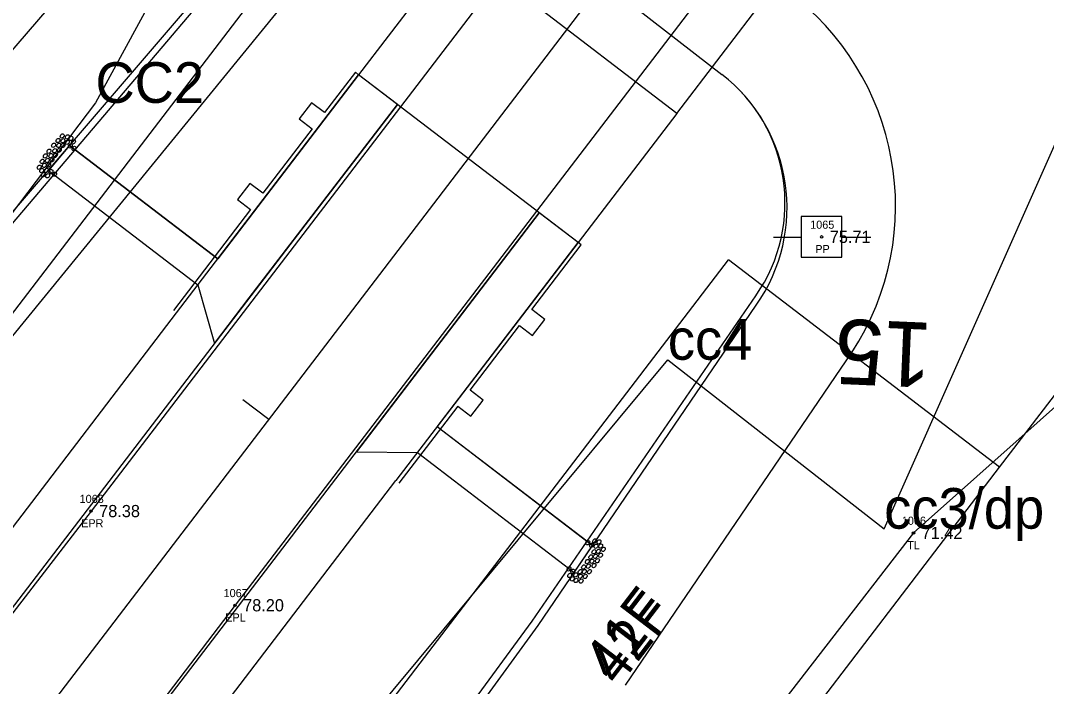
# Model space of a CAD drawing. Extents: x 2500794 to 2511032, y 910653 to 917533.
# Drawn here: x 2505953.3 to 2506079.6, y 913710.5 to 913792.4 of the extents above; entities that cross this region are included whole.
import ezdxf

# ---------------------------------------------------------------- set-up
doc = ezdxf.new("R2010")
doc.units = 0
for name, color, linetype in [('Default', 7, 'Continuous'), ('RD_EX_H2O_WetLd', 7, 'Continuous'), ('RD_EX_Road', 7, 'Continuous'), ('RD_EX_Road_txCode', 7, 'Continuous'), ('RD_EX_RW', 7, 'Continuous'), ('RD_EX_TX_Road_ELEV', 7, 'Continuous'), ('RD_EX_TX_VEG_ELEV', 7, 'Continuous'), ('RD_EX_UT', 7, 'Continuous'), ('RD_EX_UT_txCode', 7, 'Continuous'), ('RD_EX_VEG', 7, 'Continuous'), ('RD_EX_VEG_txCode', 7, 'Continuous'), ('RD_HC_Cl', 7, 'Continuous'), ('RD_HC_Data_Tic', 7, 'Continuous'), ('RD_HC_Survey_ELEV', 7, 'Continuous'), ('RD_HC_TX_Sta50', 7, 'Continuous'), ('RD_PD_ALT1_TrvlWay', 7, 'Continuous'), ('RD_PD_Bridge', 7, 'Continuous'), ('RD_PD_CstnLmt', 7, 'Continuous'), ('RD_PD_CstnLmt_TX', 7, 'Continuous'), ('RD_PD_GR', 7, 'Continuous'), ('RD_PD_MedBWall', 7, 'Continuous'), ('RD_PD_PaveShd', 7, 'Continuous'), ('RD_PD_RW', 7, 'Continuous'), ('RD_PD_Signals', 7, 'Continuous'), ('RD_Sketch10', 7, 'Continuous'), ('RD_SMD_Locator', 7, 'Continuous'), ('RD_XS_NPDES', 7, 'Continuous')]:
    doc.layers.add(name, color=color, linetype=linetype)

# ---------------------------------------------------------------- blocks, each defined once
blk = doc.blocks.new('POINT_DISPLAY')
at = {"layer": 'Default'}
blk.add_line((0, 0), (0, 0), dxfattribs=at)
blk = doc.blocks.new('Wetlands')
at = {"layer": 'Default'}
for points in [[(636520.194, 232111.184), (636514.488, 232100.701), (636499.967, 232081.539), (636490.363, 232066.6), (636480.685, 232057.143), (636473.031, 232051.175), (636468.151, 232047.782), (636470.066, 232041.194), (636461.608, 232045.336), (636444.397, 232053.387), (636441.101, 232054.059), (636484.137, 232110.659), (636486.079, 232110.274), (636502.502, 232110.709), (636520.194, 232111.184)], [(636578.378, 232108.026), (636523.855, 232037.448), (636501.371, 232037.816), (636484.456, 232032.271), (636499.849, 232049.322), (636504.147, 232059.556), (636518.345, 232075.791), (636532.382, 232092.673), (636539.146, 232087.393), (636544.708, 232099.914), (636554.736, 232107.733), (636570.529, 232108.061), (636578.378, 232108.026)]]:
    blk.add_lwpolyline(points, dxfattribs=at)

msp = doc.modelspace()

# ---------------------------------------------------------------- linework, layer by layer
at = {"layer": 'RD_EX_Road'}
for points in [[(2506024.03, 913813.1), (2505962.01, 913732.06), (2505903.3, 913655.93), (2505840.88, 913574.4), (2505819.41, 913546.54), (2505814.19, 913542.64)], [(2506040.71, 913800.23), (2505979.73, 913720.47), (2505920.44, 913642.61), (2505859.42, 913562.61), (2505835.44, 913531.43), (2505833.77, 913527.25)]]:
    msp.add_lwpolyline(points, dxfattribs=at)
at = {"layer": 'RD_EX_RW'}
for p, q in [((2506073.83, 913737.47), (2506231.75, 913944.02)), ((2505848.34, 913620.35), (2505988.03, 913803.07)), ((2505900.77, 913580.27), (2506040.47, 913762.98)), ((2506073.83, 913737.47), (2506040.47, 913762.98))]:
    msp.add_line(p, q, dxfattribs=at)
at = {"layer": 'RD_EX_UT'}
for p, q in [((2506054.42, 913768.31), (2506049.42, 913768.31)), ((2506049.42, 913768.31), (2506049.42, 913763.31)), ((2506054.42, 913763.31), (2506054.42, 913768.31)), ((2506045.99, 913765.75), (2506049.46, 913765.75)), ((2506054.35, 913765.75), (2506057.99, 913765.75)), ((2506049.42, 913763.31), (2506054.42, 913763.31))]:
    msp.add_line(p, q, dxfattribs=at)
at = {"layer": 'RD_EX_VEG'}
for points in [[(2506002.64, 913815.25), (2505883.7, 913669.64), (2505827.83, 913593.29), (2505814.43, 913589.15), (2505792.49, 913560.55), (2505725.64, 913468.24), (2505664.37, 913399.09), (2505478.33, 913221), (2505411.99, 913152.19), (2505339.13, 913074.53)], [(2506132.67, 913791.11), (2506063.24, 913729.37), (2505966.14, 913603.86), (2505918.37, 913544.18)]]:
    msp.add_lwpolyline(points, dxfattribs=at)
at = {"layer": 'RD_HC_Cl'}
msp.add_line((2505807.57, 913512.69), (2506748.89, 914743.92), dxfattribs=at)
at = {"layer": 'RD_HC_Data_Tic'}
msp.add_line((2505983.88, 913743.31), (2505980.7, 913745.73), dxfattribs=at)
at = {"layer": 'RD_PD_ALT1_TrvlWay'}
for p, q in [((2505836.82, 913569.06), (2505999.71, 913782.11)), ((2505854.3, 913555.7), (2506017.18, 913768.75))]:
    msp.add_line(p, q, dxfattribs=at)
at = {"layer": 'RD_PD_Bridge'}
for p, q in [((2506034.1, 913781), (2506155.57, 913939.88)), ((2506007.09, 913801.65), (2505994.94, 913785.76)), ((2506034.1, 913781), (2506007.09, 913801.65)), ((2506021.95, 913765.11), (2505994.94, 913785.76)), ((2506034.1, 913781), (2506021.95, 913765.11))]:
    msp.add_line(p, q, dxfattribs=at)
at = {"layer": 'RD_PD_CstnLmt'}
for p, q in [((2506011.49, 913807.59), (2506039.66, 913785.8)), ((2505951.62, 913767.97), (2505981.95, 913803.42)), ((2506017.03, 913717.96), (2506043.87, 913757.39)), ((2505958.15, 913637.1), (2506017.03, 913717.96))]:
    msp.add_line(p, q, dxfattribs=at)
msp.add_arc((2506026.82, 913769.37), 20.85, 324.9044, 51.9884, dxfattribs=at)
at = {"layer": 'RD_PD_GR'}
for p, q in [((2505972.53, 913756.44), (2505994.94, 913785.76)), ((2505994.55, 913786.06), (2505990.75, 913781.09)), ((2505994.94, 913785.76), (2505994.55, 913786.06)), ((2505989.16, 913782.31), (2505987.64, 913780.32)), ((2505990.75, 913781.09), (2505989.16, 913782.31)), ((2505987.64, 913780.32), (2505989.23, 913779.1)), ((2505989.23, 913779.1), (2505983.16, 913771.16)), ((2505981.56, 913772.38), (2505980.05, 913770.39)), ((2505983.16, 913771.16), (2505981.56, 913772.38)), ((2505980.05, 913770.39), (2505981.64, 913769.17)), ((2505981.64, 913769.17), (2505972.14, 913756.74)), ((2506021.95, 913765.11), (2505999.52, 913735.81)), ((2506016.26, 913756.87), (2506022.34, 913764.81)), ((2506022.34, 913764.81), (2506021.95, 913765.11)), ((2505854.47, 913602.02), (2505972.53, 913756.44)), ((2506017.85, 913755.65), (2506016.26, 913756.87)), ((2506008.66, 913746.94), (2506014.74, 913754.88)), ((2506014.74, 913754.88), (2506016.34, 913753.66)), ((2506016.34, 913753.66), (2506017.85, 913755.65)), ((2506010.26, 913745.72), (2506008.66, 913746.94)), ((2506007.14, 913744.96), (2505999.91, 913735.5)), ((2506007.14, 913744.96), (2506008.74, 913743.74)), ((2506008.74, 913743.74), (2506010.26, 913745.72)), ((2505881.5, 913581.36), (2505999.52, 913735.81))]:
    msp.add_line(p, q, dxfattribs=at)
at = {"layer": 'RD_PD_PaveShd'}
for p, q in [((2505994.94, 913785.76), (2505977.6, 913763.08)), ((2505994.94, 913785.76), (2505977.6, 913763.08)), ((2505999.71, 913782.11), (2505994.94, 913785.76)), ((2505999.71, 913782.11), (2505994.94, 913785.76)), ((2505999.71, 913782.11), (2505981.48, 913758.28)), ((2505981.48, 913758.28), (2505999.71, 913782.11)), ((2505959.37, 913777.03), (2505956.76, 913773.98)), ((2505959.37, 913777.03), (2505977.6, 913763.08)), ((2505977.6, 913763.08), (2505959.37, 913777.03)), ((2505956.76, 913773.98), (2505975.17, 913759.91)), ((2505956.76, 913773.98), (2505975.17, 913759.91)), ((2506017.18, 913768.75), (2505998.96, 913744.92)), ((2506021.95, 913765.11), (2506017.18, 913768.75)), ((2506004.62, 913742.43), (2506021.95, 913765.11)), ((2506004.62, 913742.43), (2506021.95, 913765.11)), ((2505975.17, 913759.91), (2505977.21, 913752.69)), ((2505975.17, 913759.91), (2505977.21, 913752.69)), ((2505977.21, 913752.69), (2505981.48, 913758.28)), ((2506004.6, 913742.45), (2506023.74, 913727.81)), ((2506023.74, 913727.81), (2506004.62, 913742.43)), ((2505994.69, 913739.33), (2506002.17, 913739.27)), ((2505994.69, 913739.33), (2506002.17, 913739.27)), ((2506002.17, 913739.27), (2506021.49, 913724.5)), ((2506002.17, 913739.27), (2506021.49, 913724.5)), ((2506021.49, 913724.5), (2506023.74, 913727.81))]:
    msp.add_line(p, q, dxfattribs=at)
msp.add_lwpolyline([(2506017.18, 913768.75), (2505998.96, 913744.92), (2505994.69, 913739.33)], dxfattribs=at)
at = {"layer": 'RD_PD_RW'}
msp.add_line((2505934.14, 913554.76), (2506073.83, 913737.47), dxfattribs=at)
at = {"layer": 'RD_PD_Signals'}
for p, q in [((2506011.49, 913807.59), (2506039.66, 913785.8)), ((2505952.33, 913767.43), (2505983.92, 913804.62)), ((2506016.31, 913718.52), (2506043.84, 913758.56)), ((2505957.08, 913637.92), (2506016.31, 913718.52))]:
    msp.add_line(p, q, dxfattribs=at)
msp.add_arc((2506027.42, 913769.98), 20, 325.1865, 52.2705, dxfattribs=at)
at = {"layer": 'RD_Sketch10'}
for centre, major_axis in [((2505957.94, 913777.66), (-0.16, -0.239)), ((2505958.46, 913778.22), (-0.16, -0.239)), ((2505958.54, 913777.62), (-0.16, -0.239)), ((2505959.09, 913778.11), (-0.16, -0.239)), ((2505959.09, 913777.45), (-0.16, -0.239)), ((2505959.54, 913777.91), (-0.16, -0.239)), ((2505959.84, 913777.49), (-0.16, -0.239)), ((2505956.83, 913776.34), (-0.16, -0.239)), ((2505957.4, 913777.08), (-0.16, -0.239)), ((2505957.53, 913776.4), (-0.16, -0.239)), ((2505957.63, 913775.84), (-0.16, -0.239)), ((2505958.03, 913777.06), (-0.16, -0.239)), ((2505958.11, 913776.48), (-0.16, -0.239)), ((2505958.55, 913777.06), (-0.16, -0.239)), ((2505959.46, 913777), (-0.16, -0.239)), ((2505959.91, 913776.68), (-0.16, -0.239)), ((2505955.99, 913775.09), (-0.16, -0.239)), ((2505956.26, 913774.61), (-0.16, -0.239)), ((2505956.39, 913775.76), (-0.16, -0.239)), ((2505956.62, 913775.21), (-0.16, -0.239)), ((2505956.8, 913774.65), (-0.16, -0.239)), ((2505957.07, 913775.8), (-0.16, -0.239)), ((2505957.2, 913775.28), (-0.16, -0.239)), ((2505955.63, 913774.37), (-0.16, -0.239)), ((2505955.94, 913773.96), (-0.16, -0.239)), ((2505956.14, 913773.45), (-0.16, -0.239)), ((2505956.51, 913773.98), (-0.16, -0.239)), ((2505956.67, 913773.32), (-0.16, -0.239)), ((2505957.07, 913773.83), (-0.16, -0.239)), ((2505957.52, 913773.53), (-0.16, -0.239)), ((2506023.15, 913728.16), (0.154, 0.243)), ((2506023.61, 913727.86), (0.154, 0.243)), ((2506024, 913728.38), (0.154, 0.243)), ((2506024.53, 913728.27), (0.154, 0.243)), ((2506023.9, 913727.05), (0.154, 0.243)), ((2506024.17, 913727.73), (0.154, 0.243)), ((2506024.44, 913727.11), (0.154, 0.243)), ((2506024.72, 913726.63), (0.154, 0.243)), ((2506024.74, 913727.76), (0.154, 0.243)), ((2506025.07, 913727.35), (0.154, 0.243)), ((2506023.1, 913725.84), (0.154, 0.243)), ((2506023.52, 913726.41), (0.154, 0.243)), ((2506023.66, 913725.89), (0.154, 0.243)), ((2506023.91, 913725.36), (0.154, 0.243)), ((2506024.09, 913726.49), (0.154, 0.243)), ((2506024.34, 913725.95), (0.154, 0.243)), ((2506020.84, 913724.94), (0.154, 0.243)), ((2506020.92, 913724.14), (0.154, 0.243)), ((2506021.3, 913724.64), (0.154, 0.243)), ((2506021.67, 913724.2), (0.154, 0.243)), ((2506022.21, 913724.6), (0.154, 0.243)), ((2506022.63, 913725.18), (0.154, 0.243)), ((2506022.73, 913724.61), (0.154, 0.243)), ((2506023.22, 913725.28), (0.154, 0.243)), ((2506023.36, 913724.6), (0.154, 0.243)), ((2506021.24, 913723.72), (0.154, 0.243)), ((2506021.69, 913723.53), (0.154, 0.243)), ((2506022.23, 913724.04), (0.154, 0.243)), ((2506022.33, 913723.44), (0.154, 0.243)), ((2506022.83, 913724.02), (0.154, 0.243))]:
    msp.add_ellipse(centre, major_axis=major_axis, ratio=0.739412, dxfattribs=at)
at = {"layer": 'RD_SMD_Locator'}
for centre in [(2506051.93, 913765.8), (2505962.01, 913732.06), (2506063.24, 913729.37), (2505979.73, 913720.47)]:
    msp.add_circle(centre, 0.15, dxfattribs=at)
at = {"layer": 'RD_XS_NPDES'}
for p, q in [((2505941.74, 913776.42), (2505972.4, 913812.26)), ((2506027.78, 913710.64), (2506055.65, 913751.57))]:
    msp.add_line(p, q, dxfattribs=at)
msp.add_arc((2506028.21, 913769.6), 32.82, 326.6914, 53.7753, dxfattribs=at)

# ---------------------------------------------------------------- block references
at = {"layer": 'Default', "xscale": 3.937007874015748, "yscale": 3.937007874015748}
for name, p in [('Wetlands', (0, 0)), ('POINT_DISPLAY', (2505962.55, 913782.29)), ('POINT_DISPLAY', (2505962.55, 913782.29)), ('POINT_DISPLAY', (2506033, 913750.68)), ('POINT_DISPLAY', (2506033, 913750.68)), ('POINT_DISPLAY', (2506059.63, 913729.89)), ('POINT_DISPLAY', (2506059.63, 913729.89))]:
    msp.add_blockref(name, p, dxfattribs=at)
at = {"layer": 'RD_EX_H2O_WetLd', "xscale": 3.937007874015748, "yscale": 3.937007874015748}
msp.add_blockref('Wetlands', (0, 0), dxfattribs=at)

# ---------------------------------------------------------------- texts
at = {"layer": 'Default'}
for s, p in [('CC2', (2505962.55, 913782.29)), ('CC2', (2505962.55, 913782.29)), ('cc4', (2506033, 913750.68)), ('cc4', (2506033, 913750.68)), ('cc3/dp', (2506059.63, 913729.89)), ('cc3/dp', (2506059.63, 913729.89))]:
    msp.add_text(s, height=5, dxfattribs=at).set_placement(p)
at = {"layer": 'RD_EX_Road_txCode'}
for s, p in [('1068', (2505960.6, 913733.06)), ('EPR', (2505960.78, 913730.06)), ('1067', (2505978.32, 913721.47)), ('EPL', (2505978.52, 913718.47))]:
    msp.add_text(s, height=1, dxfattribs=at).set_placement(p)
at = {"layer": 'RD_EX_TX_Road_ELEV'}
for s, p in [('78.38', (2505963.01, 913731.31)), ('78.20', (2505980.73, 913719.72))]:
    msp.add_text(s, height=1.5, dxfattribs=at).set_placement(p)
at = {"layer": 'RD_EX_TX_VEG_ELEV'}
msp.add_text('71.42', height=1.5, dxfattribs=at).set_placement((2506064.24, 913728.62))
at = {"layer": 'RD_EX_UT_txCode'}
for s, p in [('1065', (2506050.52, 913766.8)), ('PP', (2506051.15, 913763.8))]:
    msp.add_text(s, height=1, dxfattribs=at).set_placement(p)
at = {"layer": 'RD_EX_VEG_txCode'}
for s, p in [('1066', (2506061.8, 913730.37)), ('TL', (2506062.46, 913727.37))]:
    msp.add_text(s, height=1, dxfattribs=at).set_placement(p)
at = {"layer": 'RD_HC_Survey_ELEV'}
msp.add_text('75.71', height=1.5, dxfattribs=at).set_placement((2506052.93, 913765.05))
at = {"layer": 'RD_HC_TX_Sta50'}
msp.add_text('15', height=8, rotation=177.5616, dxfattribs=at).set_placement((2506065.65, 913755.21))
at = {"layer": 'RD_PD_CstnLmt_TX'}
msp.add_text('42F', height=5, rotation=52.6007, dxfattribs=at).set_placement((2506026.96, 913710.37))
at = {"layer": 'RD_PD_MedBWall'}
msp.add_text('CONSTRUCT  2 THRIE BEAM BRIDGE CONNECTOR', height=4.5, rotation=50.0195, dxfattribs=at).set_placement((2506015.36, 913614.73))
at = {"layer": 'RD_PD_Signals'}
msp.add_text('41F', height=5, rotation=52.6007, dxfattribs=at).set_placement((2506026.24, 913710.92))

doc.saveas('drawing.dxf')
